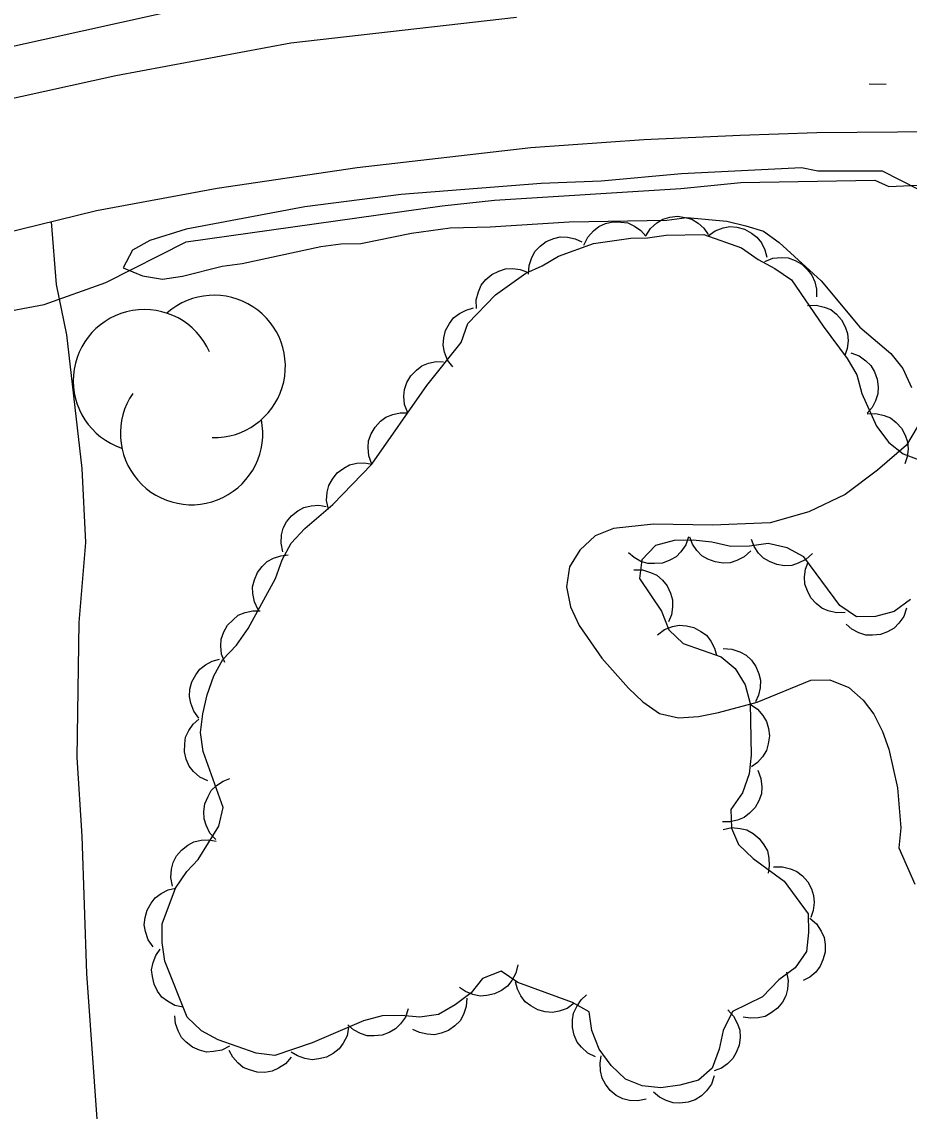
# Model space of a CAD drawing. Extents: x 336540 to 340074, y 5572036 to 5573747.
# Drawn here: x 338908.5 to 338951, y 5572808.2 to 5572860.5 of the extents above; entities that cross this region are included whole.
import ezdxf

# ---------------------------------------------------------------- set-up
doc = ezdxf.new("R2010")
doc.units = 0
for name, color, linetype in [('Niveau 2', 7, 'Continuous'), ('Niveau 21', 7, 'Continuous'), ('Niveau 22', 7, 'Continuous'), ('Niveau 3', 7, 'Continuous'), ('Niveau 44', 7, 'Continuous')]:
    doc.layers.add(name, color=color, linetype=linetype)

msp = doc.modelspace()

# ---------------------------------------------------------------- linework, layer by layer
at = {"layer": 'Niveau 2'}
for points in [[(338951.48, 5572852.46), (338949.76, 5572853.34), (338946.65, 5572853.33), (338945.86, 5572853.49), (338940.1, 5572853.21), (338936.26, 5572852.85), (338933.38, 5572852.74), (338926.66, 5572852.22), (338922.03, 5572851.62), (338916.34, 5572850.55), (338914.6, 5572850.01), (338913.76, 5572849.54), (338913.32, 5572848.69), (338914.24, 5572848.31), (338915.2, 5572848.16), (338916.16, 5572848.29), (338918.07, 5572848.78), (338919.03, 5572848.91), (338922.8, 5572849.72), (338923.76, 5572849.85), (338924.72, 5572849.87), (338927.15, 5572850.36), (338929.01, 5572850.62), (338930.93, 5572850.66), (338934.71, 5572850.9), (338939.4, 5572850.99), (338940.36, 5572851.12), (338942.29, 5572850.93), (338943.2, 5572850.72), (338944.05, 5572850.46), (338944.8, 5572849.91), (338946.81, 5572848.08), (338948.66, 5572845.85), (338950.15, 5572844.58), (338950.73, 5572843.86), (338951.15, 5572842.96)], [(338951.41, 5572841.05), (338950.91, 5572840.19), (338949.52, 5572838.98), (338947.96, 5572837.82), (338946.22, 5572836.99), (338944.37, 5572836.45), (338941.6, 5572836.34), (338938.77, 5572836.4), (338936.85, 5572836.19), (338935.96, 5572835.84), (338935.23, 5572835.15), (338934.74, 5572834.35), (338934.59, 5572833.38), (338934.78, 5572832.43), (338935.19, 5572831.53), (338936.29, 5572829.97), (338937.56, 5572828.52), (338938.25, 5572827.86), (338939.05, 5572827.31), (338939.96, 5572827.1), (338940.92, 5572827.17), (338941.88, 5572827.36), (338943.74, 5572827.85), (338946.32, 5572828.91), (338947.22, 5572828.93), (338948.13, 5572828.55), (338948.82, 5572827.95), (338949.34, 5572827.28), (338949.76, 5572826.44), (338950.05, 5572825.6), (338950.48, 5572823.74), (338950.63, 5572821.82), (338950.54, 5572820.86), (338951.31, 5572819.12)]]:
    msp.add_lwpolyline(points, dxfattribs=at)
at = {"layer": 'Niveau 21'}
for points in [[(338915.19, 5572860.91), (338901.94, 5572857.97), (338898.93, 5572856.99), (338886.73, 5572853.41), (338878.08, 5572850.32), (338875.08, 5572849.16), (338867.23, 5572846.45), (338864.73, 5572845.34), (338853.43, 5572840.95), (338844.94, 5572837.35), (338841.78, 5572836.2), (338833.48, 5572832.45), (338830.48, 5572831.29), (338823, 5572828.09), (338811.89, 5572823.03), (338809.07, 5572821.88), (338798.95, 5572817.04), (338796.3, 5572815.56), (338789.18, 5572812.04), (338778.11, 5572806.2)], [(338806.09, 5572817.52), (338833.07, 5572829.73), (338847.9, 5572835.88), (338852.49, 5572837.88), (338868.64, 5572844.27), (338879.35, 5572848.3), (338888.56, 5572851.41), (338899.75, 5572854.85), (338903.96, 5572855.95), (338912.97, 5572857.93), (338921.36, 5572859.5), (338932.19, 5572860.72)], [(338988.4, 5572854.47), (338963.83, 5572855.11), (338952.41, 5572855.23), (338946.6, 5572855.17), (338942.93, 5572855.04), (338938.3, 5572854.84), (338932.88, 5572854.45), (338924.54, 5572853.49), (338917.83, 5572852.51), (338912.03, 5572851.44), (338903.81, 5572849.42), (338892.9, 5572846.12), (338885.94, 5572843.84), (338879.26, 5572841.46), (338866.73, 5572836.84), (338851.91, 5572830.8), (338829.46, 5572821.13)], [(338903.64, 5572845.84), (338909.53, 5572846.94), (338912.49, 5572848), (338916.34, 5572849.95), (338928.62, 5572851.67), (338931.14, 5572851.94), (338940.08, 5572852.51), (338942.95, 5572852.8), (338949.39, 5572852.91), (338950.06, 5572852.6), (338954.97, 5572852.82), (338955.82, 5572852.51), (338965.68, 5572851.91), (338966.39, 5572850.76)]]:
    msp.add_lwpolyline(points, dxfattribs=at)
at = {"layer": 'Niveau 22'}
msp.add_lwpolyline([(338916.11, 5572792.2), (338915.07, 5572794.03), (338914, 5572796.43), (338913.23, 5572798.89), (338912.78, 5572801.54), (338912.11, 5572807.17), (338911.57, 5572814.83), (338911.34, 5572821.42), (338911.1, 5572825.2), (338911.2, 5572831.68), (338911.53, 5572835.52), (338911.35, 5572839.07), (338910.61, 5572845.48), (338910.11, 5572847.9), (338909.88, 5572850.91)], dxfattribs=at)
at = {"layer": 'Niveau 3'}
msp.add_line((338949.12, 5572857.52), (338949.93, 5572857.51), dxfattribs=at)
at = {"layer": 'Niveau 44'}
for points in [[(338938.39, 5572850.24), (338938.62, 5572850.59), (338938.93, 5572850.85), (338939.21, 5572851.03), (338939.54, 5572851.13), (338939.91, 5572851.17), (338940.29, 5572851.11), (338940.61, 5572851.03), (338940.91, 5572850.84), (338941.18, 5572850.6), (338941.39, 5572850.3)], [(338935.42, 5572849.79), (338935.61, 5572850.17), (338935.88, 5572850.47), (338936.14, 5572850.68), (338936.46, 5572850.82), (338936.82, 5572850.9), (338937.2, 5572850.89), (338937.53, 5572850.85), (338937.85, 5572850.7), (338938.15, 5572850.49), (338938.39, 5572850.22)], [(338941.38, 5572850.23), (338941.72, 5572850.48), (338942.1, 5572850.61), (338942.42, 5572850.68), (338942.77, 5572850.65), (338943.13, 5572850.55), (338943.47, 5572850.36), (338943.73, 5572850.17), (338943.94, 5572849.89), (338944.11, 5572849.56), (338944.2, 5572849.21)], [(338942.55, 5572813.01), (338942.11, 5572812.1), (338941.91, 5572811.19), (338941.58, 5572810.29), (338940.92, 5572809.71), (338940.02, 5572809.47), (338939.12, 5572809.34), (338938.22, 5572809.43), (338937.42, 5572809.76), (338936.73, 5572810.42), (338936.15, 5572811.2), (338935.8, 5572812.09), (338935.67, 5572812.99), (338934.87, 5572813.43), (338932.26, 5572814.39), (338931.46, 5572814.94), (338930.56, 5572814.59), (338930.01, 5572813.9), (338929.24, 5572813.32), (338928.45, 5572812.86), (338927.55, 5572812.73), (338926.65, 5572812.82), (338925.75, 5572812.8), (338924.85, 5572812.56), (338922.39, 5572811.5), (338920.6, 5572810.9), (338919.69, 5572811), (338917.88, 5572811.64), (338917.08, 5572812.08), (338916.39, 5572812.74), (338915.32, 5572815.42), (338915.19, 5572816.32), (338915.18, 5572817.22), (338915.82, 5572818.93), (338916.37, 5572819.73), (338916.92, 5572820.3), (338917.91, 5572821.9), (338918.12, 5572822.8), (338917.16, 5572825.49), (338917.03, 5572826.39), (338917.13, 5572827.29), (338917.34, 5572828.2), (338917.66, 5572829.11), (338918.1, 5572829.9), (338918.76, 5572830.59), (338919.31, 5572831.39), (338920.62, 5572833.78), (338920.94, 5572834.69), (338921.38, 5572835.49), (338922.04, 5572836.18), (338923.37, 5572837.33), (338925.25, 5572839.28), (338927.89, 5572843.05), (338929.54, 5572845.11), (338929.86, 5572846.02), (338931.19, 5572847.4), (338932.64, 5572848.44), (338933.42, 5572848.79), (338934.2, 5572849.26), (338935.88, 5572849.86), (338937.68, 5572850.12), (338938.47, 5572850.13), (338939.37, 5572850.26), (338941.18, 5572850.3), (338942.99, 5572849.65), (338943.79, 5572849.1), (338944.59, 5572848.67), (338945.39, 5572848.12), (338946.9, 5572845.89), (338948.06, 5572844.34), (338948.52, 5572843.56), (338948.76, 5572842.66), (338949.47, 5572841.09), (338950.05, 5572840.32), (338950.74, 5572839.77), (338951.64, 5572839.44)], [(338932.76, 5572848.39), (338932.79, 5572848.81), (338932.92, 5572849.19), (338933.08, 5572849.49), (338933.32, 5572849.74), (338933.62, 5572849.96), (338933.98, 5572850.1), (338934.29, 5572850.18), (338934.64, 5572850.17), (338935.01, 5572850.09), (338935.33, 5572849.94)], [(338944.1, 5572849), (338944.49, 5572849.16), (338944.9, 5572849.19), (338945.23, 5572849.17), (338945.56, 5572849.05), (338945.88, 5572848.87), (338946.16, 5572848.6), (338946.36, 5572848.35), (338946.5, 5572848.03), (338946.58, 5572847.67), (338946.58, 5572847.31)], [(338930.27, 5572846.74), (338930.26, 5572847.16), (338930.37, 5572847.55), (338930.5, 5572847.86), (338930.72, 5572848.13), (338931, 5572848.37), (338931.35, 5572848.54), (338931.66, 5572848.65), (338932.01, 5572848.66), (338932.37, 5572848.62), (338932.71, 5572848.49)], [(338929.13, 5572843.94), (338928.88, 5572844.27), (338928.74, 5572844.65), (338928.67, 5572844.98), (338928.7, 5572845.33), (338928.79, 5572845.69), (338928.98, 5572846.02), (338929.17, 5572846.29), (338929.45, 5572846.5), (338929.77, 5572846.67), (338930.12, 5572846.77)], [(338946.15, 5572846.89), (338946.57, 5572846.91), (338946.96, 5572846.81), (338947.27, 5572846.69), (338947.54, 5572846.47), (338947.79, 5572846.2), (338947.96, 5572845.86), (338948.08, 5572845.55), (338948.1, 5572845.2), (338948.06, 5572844.83), (338947.95, 5572844.49)], [(338948.24, 5572844.62), (338948.63, 5572844.48), (338948.96, 5572844.24), (338949.2, 5572844.01), (338949.37, 5572843.71), (338949.5, 5572843.36), (338949.54, 5572842.98), (338949.53, 5572842.65), (338949.42, 5572842.32), (338949.25, 5572841.99), (338949.01, 5572841.72)], [(338926.97, 5572841.73), (338926.82, 5572842.13), (338926.79, 5572842.53), (338926.81, 5572842.86), (338926.93, 5572843.19), (338927.12, 5572843.51), (338927.39, 5572843.78), (338927.64, 5572843.99), (338927.97, 5572844.12), (338928.33, 5572844.2), (338928.69, 5572844.19)], [(338925.25, 5572839.28), (338925.1, 5572839.67), (338925.07, 5572840.07), (338925.09, 5572840.4), (338925.21, 5572840.73), (338925.4, 5572841.05), (338925.67, 5572841.33), (338925.92, 5572841.53), (338926.25, 5572841.66), (338926.61, 5572841.74), (338926.97, 5572841.73)], [(338949.02, 5572841.69), (338949.44, 5572841.71), (338949.83, 5572841.61), (338950.14, 5572841.49), (338950.41, 5572841.27), (338950.66, 5572841), (338950.84, 5572840.66), (338950.96, 5572840.35), (338950.98, 5572840), (338950.94, 5572839.63), (338950.82, 5572839.29)], [(338923.17, 5572837.12), (338923.08, 5572837.53), (338923.11, 5572837.93), (338923.19, 5572838.25), (338923.36, 5572838.56), (338923.59, 5572838.85), (338923.9, 5572839.08), (338924.18, 5572839.24), (338924.52, 5572839.32), (338924.89, 5572839.34), (338925.25, 5572839.28)], [(338920.98, 5572835.07), (338920.89, 5572835.48), (338920.92, 5572835.88), (338920.99, 5572836.21), (338921.16, 5572836.51), (338921.4, 5572836.8), (338921.7, 5572837.03), (338921.98, 5572837.2), (338922.33, 5572837.28), (338922.7, 5572837.3), (338923.05, 5572837.24)], [(338940.45, 5572835.79), (338940.32, 5572835.4), (338940.08, 5572835.07), (338939.85, 5572834.83), (338939.54, 5572834.66), (338939.2, 5572834.53), (338938.81, 5572834.5), (338938.49, 5572834.5), (338938.15, 5572834.61), (338937.83, 5572834.79), (338937.56, 5572835.02)], [(338951.09, 5572832.78), (338950.31, 5572832.2), (338949.41, 5572831.96), (338948.51, 5572831.95), (338947.71, 5572832.49), (338945.98, 5572834.83), (338945.18, 5572835.26), (338944.27, 5572835.47), (338943.37, 5572835.34), (338942.47, 5572835.33), (338941.57, 5572835.53), (338940.66, 5572835.63), (338939.76, 5572835.61), (338938.86, 5572835.37), (338938.2, 5572834.68), (338938.1, 5572833.78), (338939.15, 5572832.22), (338939.5, 5572831.32), (338940.19, 5572830.66), (338942.01, 5572830.02), (338942.69, 5572829.47), (338943.16, 5572828.69), (338943.4, 5572827.79), (338943.45, 5572825.31), (338943.35, 5572824.41), (338943.03, 5572823.5), (338942.48, 5572822.7), (338942.5, 5572821.8), (338942.85, 5572821.02), (338943.54, 5572820.35), (338945.03, 5572819.26), (338946.18, 5572817.7), (338946.2, 5572816.8), (338946.1, 5572815.89), (338945.56, 5572815.1), (338944.78, 5572814.52), (338944, 5572813.71), (338942.55, 5572813.01)], [(338943.43, 5572835.12), (338943.12, 5572834.83), (338942.76, 5572834.65), (338942.45, 5572834.54), (338942.1, 5572834.53), (338941.73, 5572834.58), (338941.37, 5572834.72), (338941.09, 5572834.88), (338940.84, 5572835.13), (338940.63, 5572835.43), (338940.5, 5572835.77)], [(338946.39, 5572834.98), (338946.08, 5572834.7), (338945.71, 5572834.52), (338945.4, 5572834.41), (338945.05, 5572834.4), (338944.68, 5572834.46), (338944.33, 5572834.6), (338944.04, 5572834.76), (338943.8, 5572835.01), (338943.59, 5572835.32), (338943.46, 5572835.66)], [(338919.8, 5572832.29), (338919.61, 5572832.66), (338919.54, 5572833.06), (338919.52, 5572833.39), (338919.61, 5572833.73), (338919.76, 5572834.07), (338919.99, 5572834.37), (338920.22, 5572834.6), (338920.53, 5572834.77), (338920.88, 5572834.88), (338921.24, 5572834.92)], [(338947.96, 5572832.15), (338947.54, 5572832.14), (338947.15, 5572832.24), (338946.84, 5572832.36), (338946.57, 5572832.58), (338946.32, 5572832.86), (338946.15, 5572833.2), (338946.03, 5572833.51), (338946.01, 5572833.86), (338946.06, 5572834.23), (338946.18, 5572834.57)], [(338937.82, 5572834.2), (338938.23, 5572834.2), (338938.62, 5572834.08), (338938.92, 5572833.94), (338939.19, 5572833.71), (338939.42, 5572833.43), (338939.58, 5572833.08), (338939.68, 5572832.77), (338939.68, 5572832.41), (338939.62, 5572832.05), (338939.49, 5572831.71)], [(338950.91, 5572832.36), (338950.77, 5572831.97), (338950.53, 5572831.64), (338950.31, 5572831.4), (338950, 5572831.22), (338949.65, 5572831.1), (338949.27, 5572831.06), (338948.95, 5572831.07), (338948.61, 5572831.18), (338948.28, 5572831.35), (338948.01, 5572831.59)], [(338918.19, 5572829.76), (338918.04, 5572830.15), (338918, 5572830.55), (338918.02, 5572830.88), (338918.14, 5572831.22), (338918.32, 5572831.54), (338918.59, 5572831.81), (338918.84, 5572832.02), (338919.17, 5572832.15), (338919.53, 5572832.23), (338919.89, 5572832.23)], [(338938.95, 5572831.09), (338939.29, 5572831.34), (338939.67, 5572831.48), (338940, 5572831.55), (338940.35, 5572831.52), (338940.7, 5572831.43), (338941.04, 5572831.24), (338941.31, 5572831.06), (338941.52, 5572830.78), (338941.69, 5572830.45), (338941.78, 5572830.1)], [(338942.11, 5572830.42), (338942.53, 5572830.4), (338942.91, 5572830.26), (338943.21, 5572830.11), (338943.46, 5572829.87), (338943.68, 5572829.57), (338943.82, 5572829.21), (338943.9, 5572828.9), (338943.89, 5572828.54), (338943.81, 5572828.18), (338943.66, 5572827.86)], [(338916.95, 5572827.08), (338916.7, 5572827.42), (338916.56, 5572827.8), (338916.49, 5572828.13), (338916.52, 5572828.48), (338916.61, 5572828.83), (338916.8, 5572829.17), (338916.99, 5572829.44), (338917.27, 5572829.65), (338917.59, 5572829.82), (338917.94, 5572829.91)], [(338943.4, 5572827.75), (338943.75, 5572827.52), (338944.01, 5572827.21), (338944.19, 5572826.93), (338944.29, 5572826.59), (338944.33, 5572826.23), (338944.27, 5572825.85), (338944.19, 5572825.53), (338944, 5572825.23), (338943.76, 5572824.96), (338943.46, 5572824.75)], [(338917.37, 5572824.07), (338916.99, 5572824.25), (338916.69, 5572824.53), (338916.48, 5572824.78), (338916.34, 5572825.11), (338916.26, 5572825.47), (338916.27, 5572825.85), (338916.31, 5572826.17), (338916.46, 5572826.49), (338916.67, 5572826.8), (338916.94, 5572827.04)], [(338943.77, 5572824.58), (338943.92, 5572824.19), (338943.96, 5572823.78), (338943.94, 5572823.45), (338943.82, 5572823.12), (338943.64, 5572822.8), (338943.37, 5572822.53), (338943.12, 5572822.32), (338942.79, 5572822.18), (338942.43, 5572822.1), (338942.07, 5572822.11)], [(338917.76, 5572821.26), (338917.48, 5572821.57), (338917.3, 5572821.94), (338917.2, 5572822.25), (338917.19, 5572822.6), (338917.24, 5572822.97), (338917.39, 5572823.32), (338917.54, 5572823.61), (338917.8, 5572823.85), (338918.11, 5572824.06), (338918.44, 5572824.18)], [(338942.11, 5572821.74), (338942.52, 5572821.83), (338942.92, 5572821.79), (338943.24, 5572821.72), (338943.55, 5572821.54), (338943.84, 5572821.31), (338944.06, 5572821), (338944.23, 5572820.72), (338944.3, 5572820.37), (338944.32, 5572820), (338944.26, 5572819.65)], [(338915.69, 5572819.02), (338915.6, 5572819.43), (338915.64, 5572819.84), (338915.71, 5572820.16), (338915.88, 5572820.47), (338916.11, 5572820.75), (338916.42, 5572820.98), (338916.7, 5572821.15), (338917.05, 5572821.22), (338917.42, 5572821.24), (338917.77, 5572821.18)], [(338944.53, 5572819.94), (338944.95, 5572819.95), (338945.34, 5572819.85), (338945.65, 5572819.73), (338945.92, 5572819.51), (338946.17, 5572819.23), (338946.34, 5572818.89), (338946.45, 5572818.58), (338946.47, 5572818.23), (338946.43, 5572817.86), (338946.31, 5572817.52)], [(338914.76, 5572816.11), (338914.52, 5572816.45), (338914.39, 5572816.84), (338914.33, 5572817.16), (338914.37, 5572817.51), (338914.47, 5572817.87), (338914.66, 5572818.2), (338914.85, 5572818.46), (338915.14, 5572818.67), (338915.47, 5572818.84), (338915.82, 5572818.92)], [(338946.27, 5572817.48), (338946.59, 5572817.21), (338946.81, 5572816.86), (338946.95, 5572816.56), (338947.01, 5572816.22), (338947, 5572815.85), (338946.89, 5572815.48), (338946.77, 5572815.18), (338946.55, 5572814.9), (338946.26, 5572814.66), (338945.95, 5572814.49)], [(338916.2, 5572813.21), (338915.79, 5572813.3), (338915.44, 5572813.5), (338915.17, 5572813.7), (338914.96, 5572813.98), (338914.8, 5572814.31), (338914.72, 5572814.69), (338914.68, 5572815.01), (338914.75, 5572815.36), (338914.89, 5572815.7), (338915.09, 5572816)], [(338932.25, 5572815.25), (338932.16, 5572814.84), (338931.96, 5572814.49), (338931.76, 5572814.22), (338931.47, 5572814.02), (338931.14, 5572813.85), (338930.76, 5572813.78), (338930.44, 5572813.74), (338930.1, 5572813.82), (338929.75, 5572813.96), (338929.45, 5572814.16)], [(338945.14, 5572814.9), (338945.23, 5572814.49), (338945.2, 5572814.08), (338945.12, 5572813.76), (338944.95, 5572813.45), (338944.72, 5572813.17), (338944.41, 5572812.94), (338944.13, 5572812.77), (338943.79, 5572812.7), (338943.42, 5572812.68), (338943.06, 5572812.74)], [(338934.96, 5572813.4), (338934.62, 5572813.15), (338934.24, 5572813.02), (338933.91, 5572812.96), (338933.56, 5572812.99), (338933.21, 5572813.09), (338932.87, 5572813.28), (338932.61, 5572813.47), (338932.4, 5572813.75), (338932.23, 5572814.08), (338932.14, 5572814.43)], [(338929.81, 5572813.65), (338929.78, 5572813.24), (338929.64, 5572812.86), (338929.48, 5572812.56), (338929.23, 5572812.32), (338928.93, 5572812.1), (338928.57, 5572811.97), (338928.26, 5572811.89), (338927.9, 5572811.91), (338927.54, 5572811.99), (338927.22, 5572812.14)], [(338935.98, 5572810.83), (338935.61, 5572811.01), (338935.31, 5572811.29), (338935.1, 5572811.54), (338934.96, 5572811.87), (338934.88, 5572812.23), (338934.88, 5572812.61), (338934.93, 5572812.93), (338935.08, 5572813.25), (338935.29, 5572813.56), (338935.55, 5572813.8)], [(338926.99, 5572813.13), (338926.86, 5572812.74), (338926.62, 5572812.41), (338926.39, 5572812.17), (338926.08, 5572812), (338925.74, 5572811.87), (338925.36, 5572811.83), (338925.03, 5572811.84), (338924.7, 5572811.95), (338924.37, 5572812.12), (338924.1, 5572812.36)], [(338942.33, 5572813.09), (338942.61, 5572812.78), (338942.8, 5572812.42), (338942.9, 5572812.11), (338942.92, 5572811.76), (338942.87, 5572811.39), (338942.73, 5572811.04), (338942.57, 5572810.75), (338942.32, 5572810.5), (338942.02, 5572810.29), (338941.68, 5572810.16)], [(338918.42, 5572811.34), (338918.05, 5572811.15), (338917.65, 5572811.08), (338917.32, 5572811.06), (338916.98, 5572811.15), (338916.64, 5572811.3), (338916.34, 5572811.54), (338916.11, 5572811.76), (338915.95, 5572812.08), (338915.83, 5572812.43), (338915.8, 5572812.79)], [(338924.13, 5572812.25), (338924.06, 5572811.84), (338923.87, 5572811.48), (338923.68, 5572811.21), (338923.4, 5572810.99), (338923.07, 5572810.82), (338922.7, 5572810.73), (338922.38, 5572810.68), (338922.03, 5572810.75), (338921.68, 5572810.87), (338921.38, 5572811.06)], [(338921.38, 5572810.81), (338921.11, 5572810.5), (338920.77, 5572810.28), (338920.47, 5572810.14), (338920.12, 5572810.08), (338919.75, 5572810.09), (338919.38, 5572810.2), (338919.08, 5572810.32), (338918.81, 5572810.54), (338918.57, 5572810.82), (338918.4, 5572811.14)], [(338938.42, 5572808.8), (338938.02, 5572808.71), (338937.61, 5572808.74), (338937.29, 5572808.81), (338936.98, 5572808.98), (338936.69, 5572809.22), (338936.46, 5572809.52), (338936.3, 5572809.8), (338936.22, 5572810.15), (338936.2, 5572810.52), (338936.26, 5572810.87)], [(338941.67, 5572809.91), (338941.54, 5572809.52), (338941.3, 5572809.19), (338941.07, 5572808.95), (338940.76, 5572808.77), (338940.42, 5572808.65), (338940.03, 5572808.61), (338939.71, 5572808.62), (338939.37, 5572808.73), (338939.05, 5572808.9), (338938.77, 5572809.14)]]:
    msp.add_lwpolyline(points, dxfattribs=at)
for centre, start, end in [((338917.682, 5572843.965), 268.5047, 131.189), ((338914.334, 5572843.28), 23.837, 251.2941), ((338916.597, 5572840.744), 145.6832, 11.3718)]:
    msp.add_arc(centre, 3.417, start, end, dxfattribs=at)

doc.saveas('drawing.dxf')
